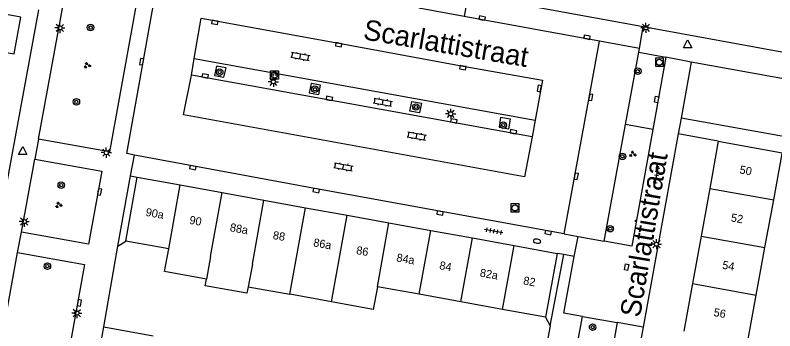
# Model space of a CAD drawing. Extents: x 132999 to 136000, y 398499 to 400501.
# Drawn here: x 133295.4 to 133388.7, y 399951.9 to 399990.7 of the extents above; entities that cross this region are included whole.
import ezdxf

# ---------------------------------------------------------------- set-up
doc = ezdxf.new("R2010")
doc.units = 0
for name, color, linetype in [('gg-afsc-erfafscheiding', 7, 'Continuous'), ('gg-afsc-muur', 7, 'Continuous'), ('gg-anno-huisnummerreeks BGT', 7, 'Continuous'), ('gg-anno-openbare ruimte label', 7, 'Continuous'), ('gg-bbg-bijgebouw', 7, 'Continuous'), ('gg-bbg-gedigitaliseerde bebouwing', 7, 'Continuous'), ('gg-bbg-gedigitaliseerde bijgebouw', 7, 'Continuous'), ('gg-bbg-hoofdgebouw', 7, 'Continuous'), ('gg-bbg-tussenscheiding', 7, 'Continuous'), ('gg-knt-verharding', 7, 'Continuous'), ('gg-knt-verharding nz', 7, 'Continuous'), ('gt-grn-groengrens', 7, 'Continuous'), ('gt-grn-weggrens', 7, 'Continuous'), ('gt-symb-boom', 7, 'Continuous'), ('gt-symb-brandkraan', 7, 'Continuous'), ('gt-symb-groenvak', 7, 'Continuous'), ('gt-symb-klinker verharding', 7, 'Continuous'), ('gt-symb-kolk', 7, 'Continuous'), ('gt-symb-kolk center center', 7, 'Continuous'), ('gt-symb-laadpunt elektrisch vervoer', 7, 'Continuous'), ('gt-symb-lichtmast', 7, 'Continuous'), ('gt-symb-rioolschacht', 7, 'Continuous'), ('gt-symb-tegel verharding', 7, 'Continuous'), ('gt-symb-waterafsluiter', 7, 'Continuous')]:
    doc.layers.add(name, color=color, linetype=linetype)

# ---------------------------------------------------------------- blocks, each defined once
blk = doc.blocks.new('gt0-KOLK')
at = {"layer": 'gt-symb-kolk'}
blk.add_lwpolyline([(0, 0), (0.375, 0), (0.375, 0.4), (-0.375, 0.4), (-0.375, 0), (0, 0)], dxfattribs=at)
blk = doc.blocks.new('gt0-KL1')
at = {"layer": 'gt-symb-klinker verharding'}
for p, q in [((-1.15, 0.3), (1.15, 0.3)), ((-1, -0.3), (-1, 0.3)), ((-0.5, 0.3), (-0.5, 0.45)), ((0, -0.3), (0, 0.3)), ((0.5, 0.3), (0.5, 0.45)), ((1, -0.3), (1, 0.3)), ((-1.15, -0.3), (1.15, -0.3)), ((-0.5, -0.45), (-0.5, -0.3)), ((0.5, -0.45), (0.5, -0.3))]:
    blk.add_line(p, q, dxfattribs=at)
blk = doc.blocks.new('gt0-BOOM')
at = {"layer": 'gt-symb-boom'}
for radius in [0.4, 0.2]:
    blk.add_circle((0, 0), radius, dxfattribs=at)
blk = doc.blocks.new('gt0-LMAST')
at = {"layer": 'gt-symb-lichtmast'}
for p, q in [((-0.182, 0.173), (-0.447, 0.438)), ((-0.005, 0.246), (-0.005, 0.621)), ((0.172, 0.173), (0.437, 0.438)), ((-0.255, -0.004), (-0.63, -0.004)), ((-0.182, -0.181), (-0.447, -0.446)), ((-0.005, -0.254), (-0.005, -0.629)), ((0.437, -0.446), (0.172, -0.181)), ((0.245, -0.004), (0.62, -0.004))]:
    blk.add_line(p, q, dxfattribs=at)
blk.add_circle((-0.005, -0.004), 0.25, dxfattribs=at)
blk = doc.blocks.new('gt0-LEV')
at = {"layer": 'gt-symb-laadpunt elektrisch vervoer'}
blk.add_lwpolyline([(-0.486, 0.501), (0.486, 0.501), (0.486, -0.499), (-0.486, -0.499)], close=True, dxfattribs=at)
for centre, radius in [((0, 0), 0.393), ((-0.186, 0), 0.0566), ((0.186, 0), 0.0566)]:
    blk.add_circle(centre, radius, dxfattribs=at)
blk = doc.blocks.new('gt0-WAFSL')
at = {"layer": 'gt-symb-waterafsluiter'}
for p, q in [((-0.5, -0.333), (0, 0.667)), ((0, 0.667), (0.5, -0.333)), ((0.5, -0.333), (-0.5, -0.333))]:
    blk.add_line(p, q, dxfattribs=at)
blk = doc.blocks.new('gt0-GRVAK')
at = {"layer": 'gt-symb-groenvak'}
for p, q in [((-0.11, 0.189), (-0.228, 0.24)), ((-0.182, 0.153), (0.088, 0.153)), ((-0.091, 0.211), (-0.156, 0.322)), ((-0.047, 0.214), (-0.047, 0.393)), ((-0.004, 0.211), (0.061, 0.322)), ((0.015, 0.189), (0.133, 0.24)), ((0.262, -0.052), (0.197, 0.059)), ((0.305, -0.049), (0.305, 0.13)), ((0.349, -0.052), (0.414, 0.059)), ((-0.245, -0.228), (-0.363, -0.177)), ((-0.318, -0.264), (-0.047, -0.264)), ((-0.226, -0.206), (-0.291, -0.095)), ((-0.183, -0.203), (-0.183, -0.024)), ((-0.139, -0.206), (-0.074, -0.095)), ((-0.12, -0.228), (-0.002, -0.177)), ((0.243, -0.074), (0.125, -0.023)), ((0.17, -0.11), (0.441, -0.11)), ((0.368, -0.074), (0.486, -0.023))]:
    blk.add_line(p, q, dxfattribs=at)
blk = doc.blocks.new('gt0-KOLKCC')
at = {"layer": 'gt-symb-kolk center center'}
blk.add_lwpolyline([(-0.375, 0.2), (0.375, 0.2), (0.375, -0.2), (-0.375, -0.2)], close=True, dxfattribs=at)
blk = doc.blocks.new('gt0-RS')
at = {"layer": 'gt-symb-rioolschacht'}
blk.add_lwpolyline([(-0.5, -0.5), (0.5, -0.5), (0.5, 0.5), (-0.5, 0.5)], close=True, dxfattribs=at)
blk.add_circle((0, 0), 0.375, dxfattribs=at)
blk = doc.blocks.new('gt0-TEG1')
at = {"layer": 'gt-symb-tegel verharding'}
for p, q in [((-1.125, 0), (1.125, 0)), ((-0.9, -0.25), (-0.9, 0.25)), ((-0.45, -0.25), (-0.45, 0.25)), ((0, -0.25), (0, 0.25)), ((0.45, -0.25), (0.45, 0.25)), ((0.9, -0.25), (0.9, 0.25))]:
    blk.add_line(p, q, dxfattribs=at)
blk = doc.blocks.new('gt0-BR')
at = {"layer": 'gt-symb-brandkraan'}
for centre, radius, start, end in [((-0.244, 0), 0.206, 107.56694, 252.43307), ((0.599, -2.664), 3, 106.89205, 107.56694), ((0, -0.691), 0.938, 73.10799, 106.89205), ((-0.599, -2.664), 3, 72.43309, 73.10799), ((0.244, 0), 0.206, 287.56695, 72.43309), ((0.599, 2.664), 3, 252.43307, 253.10797), ((0, 0.691), 0.938, 253.10797, 286.89206), ((-0.599, 2.664), 3, 286.89206, 287.56695)]:
    blk.add_arc(centre, radius, start, end, dxfattribs=at)

msp = doc.modelspace()

# ---------------------------------------------------------------- linework, layer by layer
at = {"layer": 'gg-afsc-erfafscheiding'}
msp.add_line((133381.73, 399975.21), (133376.82, 399976.102), dxfattribs=at)
at = {"layer": 'gg-afsc-muur'}
for p, q in [((133308.032, 399962.301), (133309.006, 399962.926)), ((133306.331, 399952.371), (133308.032, 399962.301)), ((133360.542, 399953.577), (133361.083, 399952.529)), ((133361.083, 399952.529), (133359.467, 399943.645))]:
    msp.add_line(p, q, dxfattribs=at)
at = {"layer": 'gg-bbg-bijgebouw'}
msp.add_line((133305.917, 399950.101), (133306.331, 399952.371), dxfattribs=at)
at = {"layer": 'gg-bbg-gedigitaliseerde bebouwing'}
for p, q in [((133388.532, 399967.998), (133389.572, 399973.681)), ((133387.461, 399962.143), (133388.532, 399967.998)), ((133314.282, 399961.969), (133309.006, 399962.926)), ((133386.39, 399956.287), (133387.461, 399962.143)), ((133324.029, 399957.315), (133329.144, 399956.385)), ((133345.021, 399956.393), (133339.886, 399957.324)), ((133334.258, 399955.455), (133329.144, 399956.385)), ((133350.125, 399955.467), (133345.021, 399956.393)), ((133355.26, 399954.535), (133350.125, 399955.467)), ((133385.319, 399950.432), (133386.39, 399956.287)), ((133360.542, 399953.577), (133355.26, 399954.535))]:
    msp.add_line(p, q, dxfattribs=at)
for points in [[(133318.904, 399958.246), (133313.77, 399959.18), (133314.282, 399961.969)], [(133324.029, 399957.315), (133323.885, 399956.517), (133318.759, 399957.449), (133318.904, 399958.246)], [(133339.886, 399957.324), (133339.373, 399954.526), (133334.258, 399955.455)]]:
    msp.add_lwpolyline(points, dxfattribs=at)
at = {"layer": 'gg-bbg-gedigitaliseerde bijgebouw'}
msp.add_line((133306.331, 399952.371), (133312.388, 399951.266), dxfattribs=at)
at = {"layer": 'gg-bbg-hoofdgebouw'}
for p, q in [((133381.73, 399975.21), (133380.676, 399969.413)), ((133309.006, 399962.926), (133310.417, 399970.793)), ((133310.417, 399970.793), (133315.701, 399969.832)), ((133315.701, 399969.832), (133320.836, 399968.899)), ((133320.836, 399968.899), (133325.961, 399967.967)), ((133380.676, 399969.413), (133379.611, 399963.556)), ((133325.961, 399967.967), (133331.076, 399967.037)), ((133331.076, 399967.037), (133336.19, 399966.108)), ((133336.19, 399966.108), (133341.305, 399965.178)), ((133341.305, 399965.178), (133346.44, 399964.244)), ((133346.44, 399964.244), (133351.544, 399963.317)), ((133351.544, 399963.317), (133356.679, 399962.383)), ((133379.611, 399963.556), (133378.547, 399957.7)), ((133356.679, 399962.383), (133361.949, 399961.425)), ((133361.949, 399961.425), (133360.542, 399953.577)), ((133378.547, 399957.7), (133377.482, 399951.844))]:
    msp.add_line(p, q, dxfattribs=at)
for points in [[(133293.47, 399982.432), (133294.14, 399986.15), (133295.31, 399985.94), (133296.14, 399990.47), (133281.79, 399993.11), (133282.01, 399994.35)], [(133381.73, 399975.21), (133389.59, 399973.78), (133389.572, 399973.681)]]:
    msp.add_lwpolyline(points, dxfattribs=at)
at = {"layer": 'gg-bbg-tussenscheiding'}
for p, q in [((133314.282, 399961.969), (133315.701, 399969.832)), ((133319.416, 399961.038), (133320.836, 399968.899)), ((133380.676, 399969.413), (133388.532, 399967.998)), ((133324.542, 399960.108), (133325.961, 399967.967)), ((133329.144, 399956.385), (133331.076, 399967.037)), ((133334.258, 399955.455), (133336.19, 399966.108)), ((133339.886, 399957.324), (133341.305, 399965.178)), ((133345.021, 399956.393), (133346.44, 399964.244)), ((133350.125, 399955.467), (133351.544, 399963.317)), ((133379.611, 399963.556), (133387.461, 399962.143)), ((133355.26, 399954.535), (133356.679, 399962.383)), ((133319.416, 399961.038), (133318.904, 399958.246)), ((133324.542, 399960.108), (133324.029, 399957.315)), ((133378.547, 399957.7), (133386.39, 399956.287))]:
    msp.add_line(p, q, dxfattribs=at)
at = {"layer": 'gg-knt-verharding'}
for p, q in [((133298.297, 399975.473), (133302.59, 399998.84)), ((133372.53, 399989.272), (133355.665, 399992.349)), ((133290.423, 399948.336), (133298.324, 399991.348)), ((133350.531, 399990.552), (133344.974, 399991.567)), ((133367.139, 399987.521), (133350.531, 399990.552)), ((133414.26, 399981.66), (133372.53, 399989.272)), ((133372.047, 399986.625), (133367.139, 399987.521)), ((133371.961, 399986.153), (133372.047, 399986.625)), ((133317.087, 399983.339), (133317.396, 399985.398)), ((133317.396, 399985.398), (133359.257, 399977.805)), ((133370.341, 399977.281), (133371.961, 399986.153)), ((133371.961, 399986.153), (133375.305, 399985.542)), ((133375.305, 399985.542), (133373.704, 399976.67)), ((133378.42, 399984.92), (133377.173, 399978.048)), ((133404.592, 399980.198), (133378.42, 399984.92)), ((133358.881, 399975.755), (133317.087, 399983.339)), ((133377.173, 399978.048), (133376.82, 399976.102)), ((133359.257, 399977.805), (133358.881, 399975.755)), ((133367.72, 399962.933), (133370.341, 399977.281)), ((133376.82, 399976.102), (133372.506, 399952.335)), ((133296.197, 399964.047), (133297.84, 399972.989)), ((133308.032, 399962.301), (133309.599, 399970.936)), ((133309.599, 399970.936), (133310.417, 399970.793)), ((133362.802, 399963.825), (133364.525, 399963.513)), ((133364.525, 399963.513), (133367.72, 399962.933)), ((133289.548, 399927.864), (133295.734, 399961.524)), ((133354.558, 399895.625), (133365.054, 399953.659)), ((133365.054, 399953.659), (133369.34, 399952.91)), ((133369.34, 399952.91), (133358.978, 399895.343)), ((133372.506, 399952.335), (133366.177, 399917.465))]:
    msp.add_line(p, q, dxfattribs=at)
for points in [[(133311.209, 399997.27), (133307.02, 399973.894), (133298.297, 399975.473)], [(133310.079, 399973.507), (133309.138, 399973.683), (133313.254, 399996.898)], [(133321.312, 399984.222), (133320.142, 399984.436), (133319.895, 399983.284), (133321.059, 399983.09), (133321.312, 399984.222)], [(133332.919, 399982.113), (133331.752, 399982.327), (133331.535, 399981.153), (133332.698, 399980.943), (133332.919, 399982.113)], [(133345.079, 399978.704), (133343.892, 399978.908), (133344.103, 399980.084), (133345.285, 399979.89), (133345.079, 399978.704)], [(133356.217, 399977.903), (133355.019, 399978.114), (133354.827, 399976.924), (133356.007, 399976.723), (133356.217, 399977.903)], [(133373.704, 399976.67), (133371.115, 399962.317), (133367.72, 399962.933)], [(133362.802, 399963.825), (133332.406, 399969.339), (133310.079, 399973.507)], [(133297.84, 399972.989), (133306.05, 399971.546), (133304.423, 399962.54), (133296.197, 399964.047)], [(133295.734, 399961.524), (133303.953, 399960.044), (133294.602, 399908.311)]]:
    msp.add_lwpolyline(points, dxfattribs=at)
at = {"layer": 'gg-knt-verharding nz'}
msp.add_line((133362.802, 399963.825), (133367.139, 399987.521), dxfattribs=at)
for points in [[(133317.396, 399985.398), (133318.28, 399990.334), (133335.17, 399987.272), (133350.422, 399984.454), (133360.161, 399982.722), (133359.257, 399977.805)], [(133358.881, 399975.755), (133357.961, 399970.823), (133316.085, 399978.44), (133317.087, 399983.339)]]:
    msp.add_lwpolyline(points, dxfattribs=at)
at = {"layer": 'gt-grn-groengrens'}
for p, q in [((133403.275, 399973.316), (133377.173, 399978.048)), ((133373.704, 399976.67), (133370.341, 399977.281))]:
    msp.add_line(p, q, dxfattribs=at)
at = {"layer": 'gt-grn-weggrens'}
for p, q in [((133351, 399993.2), (133350.531, 399990.552)), ((133372.047, 399986.625), (133372.53, 399989.272)), ((133378.42, 399984.92), (133375.305, 399985.542)), ((133298.297, 399975.473), (133297.84, 399972.989)), ((133309.599, 399970.936), (133310.079, 399973.507)), ((133295.734, 399961.524), (133296.197, 399964.047)), ((133364.026, 399961.047), (133364.525, 399963.513)), ((133361.083, 399952.529), (133362.779, 399961.274)), ((133362.779, 399961.274), (133361.949, 399961.425)), ((133364.026, 399961.047), (133362.779, 399961.274)), ((133372.506, 399952.335), (133369.34, 399952.91))]:
    msp.add_line(p, q, dxfattribs=at)
msp.add_lwpolyline([(133365.054, 399953.659), (133362.76, 399954.06), (133364.026, 399961.047)], dxfattribs=at)

# ---------------------------------------------------------------- block references
at = {"layer": 'gt-symb-boom'}
for p in [(133304.682, 399989.184), (133320.535, 399983.709), (133371.854, 399983.82), (133332.216, 399981.603), (133302.943, 399980.049), (133344.622, 399979.418), (133355.343, 399977.191), (133369.969, 399973.351), (133301.09, 399969.813), (133368.474, 399964.457), (133299.386, 399959.856), (133366.311, 399952.349)]:
    msp.add_blockref('gt0-BOOM', p, dxfattribs=at)
at = {"layer": 'gt-symb-brandkraan', "rotation": -9.247409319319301}
msp.add_blockref('gt0-BR', (133359.492, 399962.912), dxfattribs=at)
at = {"layer": 'gt-symb-groenvak'}
for p in [(133304.255, 399984.531), (133300.763, 399967.369)]:
    msp.add_blockref('gt0-GRVAK', p, dxfattribs=at)
at = {"layer": 'gt-symb-groenvak', "rotation": -10.253598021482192}
msp.add_blockref('gt0-GRVAK', (133371.211, 399973.617), dxfattribs=at)
at = {"layer": 'gt-symb-klinker verharding'}
for p, rotation in [((133330.441, 399985.647), -10.366322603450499), ((133340.559, 399980.013), -10.36632260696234), ((133344.72, 399975.849), -10.366322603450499), ((133335.722, 399972.069), -10.366322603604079)]:
    msp.add_blockref('gt0-KL1', p, dxfattribs=dict(at, rotation=rotation))
at = {"layer": 'gt-symb-kolk'}
for p, rotation in [((133319.987, 399990.019), 169.80279442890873), ((133352.726, 399990.149), -10.253598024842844), ((133365.582, 399987.804), -10.309970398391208), ((133335.173, 399987.271), 169.57734546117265), ((133311.138, 399984.961), 79.6900296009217), ((133350.419, 399984.454), 169.98206552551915), ((133318.706, 399983.046), -10.197205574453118), ((133359.95, 399981.649), 79.04956573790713), ((133333.962, 399980.277), -10.25359802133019), ((133365.878, 399980.639), -100.3663226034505), ((133349.223, 399977.507), -10.366322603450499), ((133356.546, 399976.179), -10.074332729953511), ((133317.277, 399972.163), 169.39794170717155), ((133364.1, 399970.928), -100.54573436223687), ((133305.59, 399969.001), -100.07433272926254), ((133332.41, 399969.338), 169.80279442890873), ((133347.612, 399966.581), 169.74640197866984), ((133360.885, 399964.171), 169.63367739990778), ((133303.11, 399955.381), -100.25359802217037)]:
    msp.add_blockref('gt0-KOLK', p, dxfattribs=dict(at, rotation=rotation))
at = {"layer": 'gt-symb-kolk center center'}
for p, rotation in [((133374.152, 399980.345), 79.69002960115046), ((133370.47, 399959.733), 79.69002960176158)]:
    msp.add_blockref('gt0-KOLKCC', p, dxfattribs=dict(at, rotation=rotation))
at = {"layer": 'gt-symb-laadpunt elektrisch vervoer'}
msp.add_blockref('gt0-LEV', (133327.27, 399983.359), dxfattribs=at)
at = {"layer": 'gt-symb-lichtmast'}
for p in [(133300.927, 399989.144), (133372.862, 399989.165), (133327.128, 399982.522), (133348.897, 399978.583), (133306.622, 399973.811), (133296.549, 399965.328), (133374.147, 399962.551), (133303.011, 399954.084)]:
    msp.add_blockref('gt0-LMAST', p, dxfattribs=at)
at = {"layer": 'gt-symb-rioolschacht'}
for p in [(133374.51, 399984.924), (133356.785, 399967.01)]:
    msp.add_blockref('gt0-RS', p, dxfattribs=at)
at = {"layer": 'gt-symb-tegel verharding'}
for p, rotation in [((133374.144, 399971.04), -100.65836150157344), ((133354.163, 399964.153), 169.63367739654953)]:
    msp.add_blockref('gt0-TEG1', p, dxfattribs=dict(at, rotation=rotation))
at = {"layer": 'gt-symb-waterafsluiter'}
for p in [(133377.972, 399987.007), (133296.353, 399973.892)]:
    msp.add_blockref('gt0-WAFSL', p, dxfattribs=at)

# ---------------------------------------------------------------- texts
at = {"layer": 'gg-anno-huisnummerreeks BGT'}
for s, p in [('50', (133384.289, 399971.26)), ('90a', (133311.389, 399966.042)), ('90', (133316.753, 399965.067)), ('52', (133383.217, 399965.366)), ('88a', (133321.729, 399964.162)), ('88', (133327.003, 399963.204)), ('86a', (133331.964, 399962.302)), ('86', (133337.232, 399961.345)), ('84a', (133342.167, 399960.447)), ('84', (133347.441, 399959.489)), ('54', (133382.158, 399959.541)), ('82a', (133352.406, 399958.586)), ('82', (133357.731, 399957.618)), ('56', (133381.1, 399953.721))]:
    msp.add_text(s, height=1, rotation=349.7, dxfattribs=at).set_placement(p)
at = {"layer": 'gg-anno-openbare ruimte label'}
for rotation, p in [(350.3, (133338.034, 399987.759)), (80.4, (133372.118, 399953.444))]:
    msp.add_text('Scarlattistraat', height=2.5, rotation=rotation, dxfattribs=at).set_placement(p)

doc.saveas('drawing.dxf')
